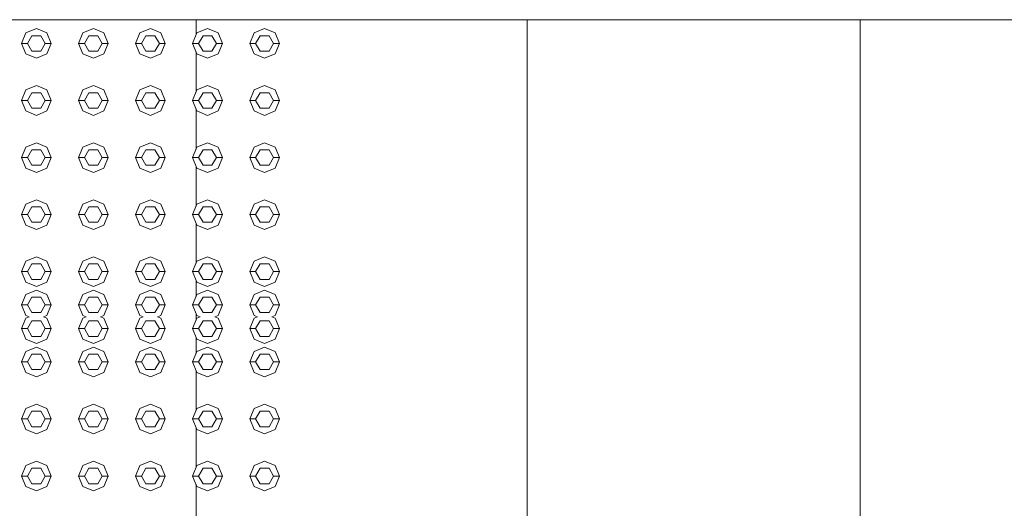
# Model space of a CAD drawing. Header units: millimetres. Extents: x 321 to 585, y -277 to 9.
# Tile 618 of 656: x 393.334 to 394.991, y -133.286 to -132.464. Entities that reach past the tile are written whole.
import ezdxf

# ---------------------------------------------------------------- set-up
doc = ezdxf.new("R2010")
doc.units = ezdxf.units.MM
doc.header["$MEASUREMENT"] = 0
for name, color, linetype, lineweight in [('IFC-Elemento construtivo genérico-Contorno', 253, 'Continuous', 5), ('IFC-Escada-Contorno', 32, 'Continuous', 5), ('IFC-Viga-Contorno', 66, 'Continuous', 5)]:
    doc.layers.add(name, color=color, linetype=linetype, lineweight=lineweight)

msp = doc.modelspace()

# ---------------------------------------------------------------- linework, layer by layer
at = {"layer": 'IFC-Elemento construtivo genérico-Contorno', "lineweight": 5}
for p, q in [((393.3447, -132.4861), (393.3624, -132.4788)), ((393.3624, -132.4788), (393.3801, -132.4861)), ((393.4407, -132.4861), (393.4584, -132.4788)), ((393.4584, -132.4788), (393.4761, -132.4861)), ((393.5367, -132.4861), (393.5544, -132.4788)), ((393.5544, -132.4788), (393.5721, -132.4861)), ((393.6327, -132.4861), (393.6504, -132.4788)), ((393.6504, -132.4788), (393.6681, -132.4861)), ((393.7287, -132.4861), (393.7464, -132.4788)), ((393.7464, -132.4788), (393.7641, -132.4861)), ((393.3374, -132.5038), (393.3447, -132.4861)), ((393.3474, -132.5038), (393.3549, -132.4908)), ((393.3549, -132.4908), (393.3699, -132.4908)), ((393.3699, -132.4908), (393.3774, -132.5038)), ((393.3801, -132.4861), (393.3874, -132.5038)), ((393.4334, -132.5038), (393.4407, -132.4861)), ((393.4434, -132.5038), (393.4509, -132.4908)), ((393.4509, -132.4908), (393.4659, -132.4908)), ((393.4659, -132.4908), (393.4734, -132.5038)), ((393.4761, -132.4861), (393.4834, -132.5038)), ((393.5294, -132.5038), (393.5367, -132.4861)), ((393.5394, -132.5038), (393.5469, -132.4908)), ((393.5469, -132.4908), (393.5619, -132.4908)), ((393.5619, -132.4908), (393.5694, -132.5038)), ((393.5721, -132.4861), (393.5794, -132.5038)), ((393.6254, -132.5038), (393.6327, -132.4861)), ((393.6354, -132.5038), (393.6429, -132.4908)), ((393.6429, -132.4908), (393.6579, -132.4908)), ((393.6579, -132.4908), (393.6654, -132.5038)), ((393.6681, -132.4861), (393.6754, -132.5038)), ((393.7214, -132.5038), (393.7287, -132.4861)), ((393.7314, -132.5038), (393.7389, -132.4908)), ((393.7389, -132.4908), (393.7539, -132.4908)), ((393.7539, -132.4908), (393.7614, -132.5038)), ((393.7641, -132.4861), (393.7714, -132.5038)), ((393.3374, -132.5038), (393.3474, -132.5038)), ((393.3374, -132.5038), (393.3447, -132.5215)), ((393.3474, -132.5038), (393.3549, -132.5168)), ((393.3699, -132.5168), (393.3774, -132.5038)), ((393.3774, -132.5038), (393.3874, -132.5038)), ((393.3801, -132.5215), (393.3874, -132.5038)), ((393.4334, -132.5038), (393.4434, -132.5038)), ((393.4334, -132.5038), (393.4407, -132.5215)), ((393.4434, -132.5038), (393.4509, -132.5168)), ((393.4659, -132.5168), (393.4734, -132.5038)), ((393.4734, -132.5038), (393.4834, -132.5038)), ((393.4761, -132.5215), (393.4834, -132.5038)), ((393.5294, -132.5038), (393.5394, -132.5038)), ((393.5294, -132.5038), (393.5367, -132.5215)), ((393.5394, -132.5038), (393.5469, -132.5168)), ((393.5619, -132.5168), (393.5694, -132.5038)), ((393.5694, -132.5038), (393.5794, -132.5038)), ((393.5721, -132.5215), (393.5794, -132.5038)), ((393.6254, -132.5038), (393.6354, -132.5038)), ((393.6254, -132.5038), (393.6327, -132.5215)), ((393.6354, -132.5038), (393.6429, -132.5168)), ((393.6579, -132.5168), (393.6654, -132.5038)), ((393.6654, -132.5038), (393.6754, -132.5038)), ((393.6681, -132.5215), (393.6754, -132.5038)), ((393.7214, -132.5038), (393.7314, -132.5038)), ((393.7214, -132.5038), (393.7287, -132.5215)), ((393.7314, -132.5038), (393.7389, -132.5168)), ((393.7539, -132.5168), (393.7614, -132.5038)), ((393.7614, -132.5038), (393.7714, -132.5038)), ((393.7641, -132.5215), (393.7714, -132.5038)), ((393.3447, -132.5215), (393.3624, -132.5288)), ((393.3549, -132.5168), (393.3699, -132.5168)), ((393.3624, -132.5288), (393.3801, -132.5215)), ((393.4407, -132.5215), (393.4584, -132.5288)), ((393.4509, -132.5168), (393.4659, -132.5168)), ((393.4584, -132.5288), (393.4761, -132.5215)), ((393.5367, -132.5215), (393.5544, -132.5288)), ((393.5469, -132.5168), (393.5619, -132.5168)), ((393.5544, -132.5288), (393.5721, -132.5215)), ((393.6327, -132.5215), (393.6504, -132.5288)), ((393.6429, -132.5168), (393.6579, -132.5168)), ((393.6504, -132.5288), (393.6681, -132.5215)), ((393.7287, -132.5215), (393.7464, -132.5288)), ((393.7389, -132.5168), (393.7539, -132.5168)), ((393.7464, -132.5288), (393.7641, -132.5215)), ((393.3447, -132.5821), (393.3624, -132.5748)), ((393.3624, -132.5748), (393.3801, -132.5821)), ((393.4407, -132.5821), (393.4584, -132.5748)), ((393.4584, -132.5748), (393.4761, -132.5821)), ((393.5367, -132.5821), (393.5544, -132.5748)), ((393.5544, -132.5748), (393.5721, -132.5821)), ((393.6327, -132.5821), (393.6504, -132.5748)), ((393.6504, -132.5748), (393.6681, -132.5821)), ((393.7287, -132.5821), (393.7464, -132.5748)), ((393.7464, -132.5748), (393.7641, -132.5821)), ((393.3374, -132.5998), (393.3447, -132.5821)), ((393.3474, -132.5998), (393.3549, -132.5868)), ((393.3549, -132.5868), (393.3699, -132.5868)), ((393.3699, -132.5868), (393.3774, -132.5998)), ((393.3801, -132.5821), (393.3874, -132.5998)), ((393.4334, -132.5998), (393.4407, -132.5821)), ((393.4434, -132.5998), (393.4509, -132.5868)), ((393.4509, -132.5868), (393.4659, -132.5868)), ((393.4659, -132.5868), (393.4734, -132.5998)), ((393.4761, -132.5821), (393.4834, -132.5998)), ((393.5294, -132.5998), (393.5367, -132.5821)), ((393.5394, -132.5998), (393.5469, -132.5868)), ((393.5469, -132.5868), (393.5619, -132.5868)), ((393.5619, -132.5868), (393.5694, -132.5998)), ((393.5721, -132.5821), (393.5794, -132.5998)), ((393.6254, -132.5998), (393.6327, -132.5821)), ((393.6354, -132.5998), (393.6429, -132.5868)), ((393.6429, -132.5868), (393.6579, -132.5868)), ((393.6579, -132.5868), (393.6654, -132.5998)), ((393.6681, -132.5821), (393.6754, -132.5998)), ((393.7214, -132.5998), (393.7287, -132.5821)), ((393.7314, -132.5998), (393.7389, -132.5868)), ((393.7389, -132.5868), (393.7539, -132.5868)), ((393.7539, -132.5868), (393.7614, -132.5998)), ((393.7641, -132.5821), (393.7714, -132.5998)), ((393.3374, -132.5998), (393.3474, -132.5998)), ((393.3374, -132.5998), (393.3447, -132.6175)), ((393.3474, -132.5998), (393.3549, -132.6128)), ((393.3699, -132.6128), (393.3774, -132.5998)), ((393.3774, -132.5998), (393.3874, -132.5998)), ((393.3801, -132.6175), (393.3874, -132.5998)), ((393.4334, -132.5998), (393.4434, -132.5998)), ((393.4334, -132.5998), (393.4407, -132.6175)), ((393.4434, -132.5998), (393.4509, -132.6128)), ((393.4659, -132.6128), (393.4734, -132.5998)), ((393.4734, -132.5998), (393.4834, -132.5998)), ((393.4761, -132.6175), (393.4834, -132.5998)), ((393.5294, -132.5998), (393.5394, -132.5998)), ((393.5294, -132.5998), (393.5367, -132.6175)), ((393.5394, -132.5998), (393.5469, -132.6128)), ((393.5619, -132.6128), (393.5694, -132.5998)), ((393.5694, -132.5998), (393.5794, -132.5998)), ((393.5721, -132.6175), (393.5794, -132.5998)), ((393.6254, -132.5998), (393.6354, -132.5998)), ((393.6254, -132.5998), (393.6327, -132.6175)), ((393.6354, -132.5998), (393.6429, -132.6128)), ((393.6579, -132.6128), (393.6654, -132.5998)), ((393.6654, -132.5998), (393.6754, -132.5998)), ((393.6681, -132.6175), (393.6754, -132.5998)), ((393.7214, -132.5998), (393.7314, -132.5998)), ((393.7214, -132.5998), (393.7287, -132.6175)), ((393.7314, -132.5998), (393.7389, -132.6128)), ((393.7539, -132.6128), (393.7614, -132.5998)), ((393.7614, -132.5998), (393.7714, -132.5998)), ((393.7641, -132.6175), (393.7714, -132.5998)), ((393.3447, -132.6175), (393.3624, -132.6248)), ((393.3549, -132.6128), (393.3699, -132.6128)), ((393.3624, -132.6248), (393.3801, -132.6175)), ((393.4407, -132.6175), (393.4584, -132.6248)), ((393.4509, -132.6128), (393.4659, -132.6128)), ((393.4584, -132.6248), (393.4761, -132.6175)), ((393.5367, -132.6175), (393.5544, -132.6248)), ((393.5469, -132.6128), (393.5619, -132.6128)), ((393.5544, -132.6248), (393.5721, -132.6175)), ((393.6327, -132.6175), (393.6504, -132.6248)), ((393.6429, -132.6128), (393.6579, -132.6128)), ((393.6504, -132.6248), (393.6681, -132.6175)), ((393.7287, -132.6175), (393.7464, -132.6248)), ((393.7389, -132.6128), (393.7539, -132.6128)), ((393.7464, -132.6248), (393.7641, -132.6175)), ((393.3447, -132.6782), (393.3624, -132.6708)), ((393.3624, -132.6708), (393.3801, -132.6782)), ((393.4407, -132.6782), (393.4584, -132.6708)), ((393.4584, -132.6708), (393.4761, -132.6782)), ((393.5367, -132.6782), (393.5544, -132.6708)), ((393.5544, -132.6708), (393.5721, -132.6782)), ((393.6327, -132.6782), (393.6504, -132.6708)), ((393.6504, -132.6708), (393.6681, -132.6782)), ((393.7287, -132.6782), (393.7464, -132.6708)), ((393.7464, -132.6708), (393.7641, -132.6782)), ((393.3374, -132.6958), (393.3447, -132.6782)), ((393.3474, -132.6958), (393.3549, -132.6828)), ((393.3549, -132.6828), (393.3699, -132.6828)), ((393.3699, -132.6828), (393.3774, -132.6958)), ((393.3801, -132.6782), (393.3874, -132.6958)), ((393.4334, -132.6958), (393.4407, -132.6782)), ((393.4434, -132.6958), (393.4509, -132.6828)), ((393.4509, -132.6828), (393.4659, -132.6828)), ((393.4659, -132.6828), (393.4734, -132.6958)), ((393.4761, -132.6782), (393.4834, -132.6958)), ((393.5294, -132.6958), (393.5367, -132.6782)), ((393.5394, -132.6958), (393.5469, -132.6828)), ((393.5469, -132.6828), (393.5619, -132.6828)), ((393.5619, -132.6828), (393.5694, -132.6958)), ((393.5721, -132.6782), (393.5794, -132.6958)), ((393.6254, -132.6958), (393.6327, -132.6782)), ((393.6354, -132.6958), (393.6429, -132.6828)), ((393.6429, -132.6828), (393.6579, -132.6828)), ((393.6579, -132.6828), (393.6654, -132.6958)), ((393.6681, -132.6782), (393.6754, -132.6958)), ((393.7214, -132.6958), (393.7287, -132.6782)), ((393.7314, -132.6958), (393.7389, -132.6828)), ((393.7389, -132.6828), (393.7539, -132.6828)), ((393.7539, -132.6828), (393.7614, -132.6958)), ((393.7641, -132.6782), (393.7714, -132.6958)), ((393.3374, -132.6958), (393.3474, -132.6958)), ((393.3374, -132.6958), (393.3447, -132.7135)), ((393.3474, -132.6958), (393.3549, -132.7088)), ((393.3549, -132.7088), (393.3699, -132.7088)), ((393.3699, -132.7088), (393.3774, -132.6958)), ((393.3774, -132.6958), (393.3874, -132.6958)), ((393.3801, -132.7135), (393.3874, -132.6958)), ((393.4334, -132.6958), (393.4434, -132.6958)), ((393.4334, -132.6958), (393.4407, -132.7135)), ((393.4434, -132.6958), (393.4509, -132.7088)), ((393.4509, -132.7088), (393.4659, -132.7088)), ((393.4659, -132.7088), (393.4734, -132.6958)), ((393.4734, -132.6958), (393.4834, -132.6958)), ((393.4761, -132.7135), (393.4834, -132.6958)), ((393.5294, -132.6958), (393.5394, -132.6958)), ((393.5294, -132.6958), (393.5367, -132.7135)), ((393.5394, -132.6958), (393.5469, -132.7088)), ((393.5469, -132.7088), (393.5619, -132.7088)), ((393.5619, -132.7088), (393.5694, -132.6958)), ((393.5694, -132.6958), (393.5794, -132.6958)), ((393.5721, -132.7135), (393.5794, -132.6958)), ((393.6254, -132.6958), (393.6354, -132.6958)), ((393.6254, -132.6958), (393.6327, -132.7135)), ((393.6354, -132.6958), (393.6429, -132.7088)), ((393.6429, -132.7088), (393.6579, -132.7088)), ((393.6579, -132.7088), (393.6654, -132.6958)), ((393.6654, -132.6958), (393.6754, -132.6958)), ((393.6681, -132.7135), (393.6754, -132.6958)), ((393.7214, -132.6958), (393.7314, -132.6958)), ((393.7214, -132.6958), (393.7287, -132.7135)), ((393.7314, -132.6958), (393.7389, -132.7088)), ((393.7389, -132.7088), (393.7539, -132.7088)), ((393.7539, -132.7088), (393.7614, -132.6958)), ((393.7614, -132.6958), (393.7714, -132.6958)), ((393.7641, -132.7135), (393.7714, -132.6958)), ((393.3447, -132.7135), (393.3624, -132.7208)), ((393.3624, -132.7208), (393.3801, -132.7135)), ((393.4407, -132.7135), (393.4584, -132.7208)), ((393.4584, -132.7208), (393.4761, -132.7135)), ((393.5367, -132.7135), (393.5544, -132.7208)), ((393.5544, -132.7208), (393.5721, -132.7135)), ((393.6327, -132.7135), (393.6504, -132.7208)), ((393.6504, -132.7208), (393.6681, -132.7135)), ((393.7287, -132.7135), (393.7464, -132.7208)), ((393.7464, -132.7208), (393.7641, -132.7135)), ((393.3374, -132.7918), (393.3447, -132.7741)), ((393.3447, -132.7741), (393.3624, -132.7668)), ((393.3624, -132.7668), (393.3801, -132.7741)), ((393.3801, -132.7741), (393.3874, -132.7918)), ((393.4334, -132.7918), (393.4407, -132.7741)), ((393.4407, -132.7741), (393.4584, -132.7668)), ((393.4584, -132.7668), (393.4761, -132.7741)), ((393.4761, -132.7741), (393.4834, -132.7918)), ((393.5294, -132.7918), (393.5367, -132.7741)), ((393.5367, -132.7741), (393.5544, -132.7668)), ((393.5544, -132.7668), (393.5721, -132.7741)), ((393.5721, -132.7741), (393.5794, -132.7918)), ((393.6254, -132.7918), (393.6327, -132.7741)), ((393.6327, -132.7741), (393.6504, -132.7668)), ((393.6504, -132.7668), (393.6681, -132.7741)), ((393.6681, -132.7741), (393.6754, -132.7918)), ((393.7214, -132.7918), (393.7287, -132.7741)), ((393.7287, -132.7741), (393.7464, -132.7668)), ((393.7464, -132.7668), (393.7641, -132.7741)), ((393.7641, -132.7741), (393.7714, -132.7918)), ((393.3374, -132.7918), (393.3474, -132.7918)), ((393.3374, -132.7918), (393.3447, -132.8095)), ((393.3474, -132.7918), (393.3549, -132.7788)), ((393.3474, -132.7918), (393.3549, -132.8048)), ((393.3549, -132.7788), (393.3699, -132.7788)), ((393.3699, -132.7788), (393.3774, -132.7918)), ((393.3699, -132.8048), (393.3774, -132.7918)), ((393.3774, -132.7918), (393.3874, -132.7918)), ((393.3801, -132.8095), (393.3874, -132.7918)), ((393.4334, -132.7918), (393.4434, -132.7918)), ((393.4334, -132.7918), (393.4407, -132.8095)), ((393.4434, -132.7918), (393.4509, -132.7788)), ((393.4434, -132.7918), (393.4509, -132.8048)), ((393.4509, -132.7788), (393.4659, -132.7788)), ((393.4659, -132.7788), (393.4734, -132.7918)), ((393.4659, -132.8048), (393.4734, -132.7918)), ((393.4734, -132.7918), (393.4834, -132.7918)), ((393.4761, -132.8095), (393.4834, -132.7918)), ((393.5294, -132.7918), (393.5394, -132.7918)), ((393.5294, -132.7918), (393.5367, -132.8095)), ((393.5394, -132.7918), (393.5469, -132.7788)), ((393.5394, -132.7918), (393.5469, -132.8048)), ((393.5469, -132.7788), (393.5619, -132.7788)), ((393.5619, -132.7788), (393.5694, -132.7918)), ((393.5619, -132.8048), (393.5694, -132.7918)), ((393.5694, -132.7918), (393.5794, -132.7918)), ((393.5721, -132.8095), (393.5794, -132.7918)), ((393.6254, -132.7918), (393.6354, -132.7918)), ((393.6254, -132.7918), (393.6327, -132.8095)), ((393.6354, -132.7918), (393.6429, -132.7788)), ((393.6354, -132.7918), (393.6429, -132.8048)), ((393.6429, -132.7788), (393.6579, -132.7788)), ((393.6579, -132.7788), (393.6654, -132.7918)), ((393.6579, -132.8048), (393.6654, -132.7918)), ((393.6654, -132.7918), (393.6754, -132.7918)), ((393.6681, -132.8095), (393.6754, -132.7918)), ((393.7214, -132.7918), (393.7314, -132.7918)), ((393.7214, -132.7918), (393.7287, -132.8095)), ((393.7314, -132.7918), (393.7389, -132.7788)), ((393.7314, -132.7918), (393.7389, -132.8048)), ((393.7389, -132.7788), (393.7539, -132.7788)), ((393.7539, -132.7788), (393.7614, -132.7918)), ((393.7539, -132.8048), (393.7614, -132.7918)), ((393.7614, -132.7918), (393.7714, -132.7918)), ((393.7641, -132.8095), (393.7714, -132.7918)), ((393.3447, -132.8095), (393.3624, -132.8168)), ((393.3549, -132.8048), (393.3699, -132.8048)), ((393.3624, -132.8168), (393.3801, -132.8095)), ((393.4407, -132.8095), (393.4584, -132.8168)), ((393.4509, -132.8048), (393.4659, -132.8048)), ((393.4584, -132.8168), (393.4761, -132.8095)), ((393.5367, -132.8095), (393.5544, -132.8168)), ((393.5469, -132.8048), (393.5619, -132.8048)), ((393.5544, -132.8168), (393.5721, -132.8095)), ((393.6327, -132.8095), (393.6504, -132.8168)), ((393.6429, -132.8048), (393.6579, -132.8048)), ((393.6504, -132.8168), (393.6681, -132.8095)), ((393.7287, -132.8095), (393.7464, -132.8168)), ((393.7389, -132.8048), (393.7539, -132.8048)), ((393.7464, -132.8168), (393.7641, -132.8095)), ((393.3374, -132.8878), (393.3447, -132.8701)), ((393.3447, -132.8701), (393.3624, -132.8628)), ((393.3474, -132.8878), (393.3549, -132.8748)), ((393.3549, -132.8748), (393.3699, -132.8748)), ((393.3624, -132.8628), (393.3801, -132.8701)), ((393.3699, -132.8748), (393.3774, -132.8878)), ((393.3801, -132.8701), (393.3874, -132.8878)), ((393.4334, -132.8878), (393.4407, -132.8701)), ((393.4407, -132.8701), (393.4584, -132.8628)), ((393.4434, -132.8878), (393.4509, -132.8748)), ((393.4509, -132.8748), (393.4659, -132.8748)), ((393.4584, -132.8628), (393.4761, -132.8701)), ((393.4659, -132.8748), (393.4734, -132.8878)), ((393.4761, -132.8701), (393.4834, -132.8878)), ((393.5294, -132.8878), (393.5367, -132.8701)), ((393.5367, -132.8701), (393.5544, -132.8628)), ((393.5394, -132.8878), (393.5469, -132.8748)), ((393.5469, -132.8748), (393.5619, -132.8748)), ((393.5544, -132.8628), (393.5721, -132.8701)), ((393.5619, -132.8748), (393.5694, -132.8878)), ((393.5721, -132.8701), (393.5794, -132.8878)), ((393.6254, -132.8878), (393.6327, -132.8701)), ((393.6327, -132.8701), (393.6504, -132.8628)), ((393.6354, -132.8878), (393.6429, -132.8748)), ((393.6429, -132.8748), (393.6579, -132.8748)), ((393.6504, -132.8628), (393.6681, -132.8701)), ((393.6579, -132.8748), (393.6654, -132.8878)), ((393.6681, -132.8701), (393.6754, -132.8878)), ((393.7214, -132.8878), (393.7287, -132.8701)), ((393.7287, -132.8701), (393.7464, -132.8628)), ((393.7314, -132.8878), (393.7389, -132.8748)), ((393.7389, -132.8748), (393.7539, -132.8748)), ((393.7464, -132.8628), (393.7641, -132.8701)), ((393.7539, -132.8748), (393.7614, -132.8878)), ((393.7641, -132.8701), (393.7714, -132.8878)), ((393.3374, -132.8878), (393.3474, -132.8878)), ((393.3374, -132.8878), (393.3447, -132.9055)), ((393.3474, -132.8878), (393.3549, -132.9008)), ((393.3699, -132.9008), (393.3774, -132.8878)), ((393.3774, -132.8878), (393.3874, -132.8878)), ((393.3801, -132.9055), (393.3874, -132.8878)), ((393.4334, -132.8878), (393.4434, -132.8878)), ((393.4334, -132.8878), (393.4407, -132.9055)), ((393.4434, -132.8878), (393.4509, -132.9008)), ((393.4659, -132.9008), (393.4734, -132.8878)), ((393.4734, -132.8878), (393.4834, -132.8878)), ((393.4761, -132.9055), (393.4834, -132.8878)), ((393.5294, -132.8878), (393.5394, -132.8878)), ((393.5294, -132.8878), (393.5367, -132.9055)), ((393.5394, -132.8878), (393.5469, -132.9008)), ((393.5619, -132.9008), (393.5694, -132.8878)), ((393.5694, -132.8878), (393.5794, -132.8878)), ((393.5721, -132.9055), (393.5794, -132.8878)), ((393.6254, -132.8878), (393.6354, -132.8878)), ((393.6254, -132.8878), (393.6327, -132.9055)), ((393.6354, -132.8878), (393.6429, -132.9008)), ((393.6579, -132.9008), (393.6654, -132.8878)), ((393.6654, -132.8878), (393.6754, -132.8878)), ((393.6681, -132.9055), (393.6754, -132.8878)), ((393.7214, -132.8878), (393.7314, -132.8878)), ((393.7214, -132.8878), (393.7287, -132.9055)), ((393.7314, -132.8878), (393.7389, -132.9008)), ((393.7539, -132.9008), (393.7614, -132.8878)), ((393.7614, -132.8878), (393.7714, -132.8878)), ((393.7641, -132.9055), (393.7714, -132.8878)), ((393.3447, -132.9055), (393.3624, -132.9128)), ((393.3549, -132.9008), (393.3699, -132.9008)), ((393.3624, -132.9128), (393.3801, -132.9055)), ((393.4407, -132.9055), (393.4584, -132.9128)), ((393.4509, -132.9008), (393.4659, -132.9008)), ((393.4584, -132.9128), (393.4761, -132.9055)), ((393.5367, -132.9055), (393.5544, -132.9128)), ((393.5469, -132.9008), (393.5619, -132.9008)), ((393.5544, -132.9128), (393.5721, -132.9055)), ((393.6327, -132.9055), (393.6504, -132.9128)), ((393.6429, -132.9008), (393.6579, -132.9008)), ((393.6504, -132.9128), (393.6681, -132.9055)), ((393.7287, -132.9055), (393.7464, -132.9128)), ((393.7389, -132.9008), (393.7539, -132.9008)), ((393.7464, -132.9128), (393.7641, -132.9055)), ((393.3374, -132.9438), (393.3447, -132.9261)), ((393.3447, -132.9261), (393.3624, -132.9188)), ((393.3624, -132.9188), (393.3801, -132.9261)), ((393.3801, -132.9261), (393.3874, -132.9438)), ((393.4334, -132.9438), (393.4407, -132.9261)), ((393.4407, -132.9261), (393.4584, -132.9188)), ((393.4584, -132.9188), (393.4761, -132.9261)), ((393.4761, -132.9261), (393.4834, -132.9438)), ((393.5294, -132.9438), (393.5367, -132.9261)), ((393.5367, -132.9261), (393.5544, -132.9188)), ((393.5544, -132.9188), (393.5721, -132.9261)), ((393.5721, -132.9261), (393.5794, -132.9438)), ((393.6254, -132.9438), (393.6327, -132.9261)), ((393.6327, -132.9261), (393.6504, -132.9188)), ((393.6504, -132.9188), (393.6681, -132.9261)), ((393.6681, -132.9261), (393.6754, -132.9438)), ((393.7214, -132.9438), (393.7287, -132.9261)), ((393.7287, -132.9261), (393.7464, -132.9188)), ((393.7464, -132.9188), (393.7641, -132.9261)), ((393.7641, -132.9261), (393.7714, -132.9438)), ((393.3474, -132.9438), (393.3549, -132.9308)), ((393.3549, -132.9308), (393.3699, -132.9308)), ((393.3699, -132.9308), (393.3774, -132.9438)), ((393.4434, -132.9438), (393.4509, -132.9308)), ((393.4509, -132.9308), (393.4659, -132.9308)), ((393.4659, -132.9308), (393.4734, -132.9438)), ((393.5394, -132.9438), (393.5469, -132.9308)), ((393.5469, -132.9308), (393.5619, -132.9308)), ((393.5619, -132.9308), (393.5694, -132.9438)), ((393.6354, -132.9438), (393.6429, -132.9308)), ((393.6429, -132.9308), (393.6579, -132.9308)), ((393.6579, -132.9308), (393.6654, -132.9438)), ((393.7314, -132.9438), (393.7389, -132.9308)), ((393.7389, -132.9308), (393.7539, -132.9308)), ((393.7539, -132.9308), (393.7614, -132.9438)), ((393.3374, -132.9438), (393.3474, -132.9438)), ((393.3374, -132.9438), (393.3447, -132.9615)), ((393.3474, -132.9438), (393.3549, -132.9568)), ((393.3549, -132.9568), (393.3699, -132.9568)), ((393.3699, -132.9568), (393.3774, -132.9438)), ((393.3774, -132.9438), (393.3874, -132.9438)), ((393.3801, -132.9615), (393.3874, -132.9438)), ((393.4334, -132.9438), (393.4434, -132.9438)), ((393.4334, -132.9438), (393.4407, -132.9615)), ((393.4434, -132.9438), (393.4509, -132.9568)), ((393.4509, -132.9568), (393.4659, -132.9568)), ((393.4659, -132.9568), (393.4734, -132.9438)), ((393.4734, -132.9438), (393.4834, -132.9438)), ((393.4761, -132.9615), (393.4834, -132.9438)), ((393.5294, -132.9438), (393.5394, -132.9438)), ((393.5294, -132.9438), (393.5367, -132.9615)), ((393.5394, -132.9438), (393.5469, -132.9568)), ((393.5469, -132.9568), (393.5619, -132.9568)), ((393.5619, -132.9568), (393.5694, -132.9438)), ((393.5694, -132.9438), (393.5794, -132.9438)), ((393.5721, -132.9615), (393.5794, -132.9438)), ((393.6254, -132.9438), (393.6354, -132.9438)), ((393.6254, -132.9438), (393.6327, -132.9615)), ((393.6354, -132.9438), (393.6429, -132.9568)), ((393.6429, -132.9568), (393.6579, -132.9568)), ((393.6579, -132.9568), (393.6654, -132.9438)), ((393.6654, -132.9438), (393.6754, -132.9438)), ((393.6681, -132.9615), (393.6754, -132.9438)), ((393.7214, -132.9438), (393.7314, -132.9438)), ((393.7214, -132.9438), (393.7287, -132.9615)), ((393.7314, -132.9438), (393.7389, -132.9568)), ((393.7389, -132.9568), (393.7539, -132.9568)), ((393.7539, -132.9568), (393.7614, -132.9438)), ((393.7614, -132.9438), (393.7714, -132.9438)), ((393.7641, -132.9615), (393.7714, -132.9438)), ((393.3374, -132.9838), (393.3447, -132.9661)), ((393.3447, -132.9615), (393.3503, -132.9638)), ((393.3447, -132.9661), (393.3503, -132.9638)), ((393.3474, -132.9838), (393.3549, -132.9708)), ((393.3549, -132.9708), (393.3699, -132.9708)), ((393.3699, -132.9708), (393.3774, -132.9838)), ((393.3745, -132.9638), (393.3801, -132.9615)), ((393.3745, -132.9638), (393.3801, -132.9661)), ((393.3801, -132.9661), (393.3874, -132.9838)), ((393.4334, -132.9838), (393.4407, -132.9661)), ((393.4407, -132.9615), (393.4463, -132.9638)), ((393.4407, -132.9661), (393.4463, -132.9638)), ((393.4434, -132.9838), (393.4509, -132.9708)), ((393.4509, -132.9708), (393.4659, -132.9708)), ((393.4659, -132.9708), (393.4734, -132.9838)), ((393.4705, -132.9638), (393.4761, -132.9615)), ((393.4705, -132.9638), (393.4761, -132.9661)), ((393.4761, -132.9661), (393.4834, -132.9838)), ((393.5294, -132.9838), (393.5367, -132.9661)), ((393.5367, -132.9615), (393.5423, -132.9638)), ((393.5367, -132.9661), (393.5423, -132.9638)), ((393.5394, -132.9838), (393.5469, -132.9708)), ((393.5469, -132.9708), (393.5619, -132.9708)), ((393.5619, -132.9708), (393.5694, -132.9838)), ((393.5665, -132.9638), (393.5721, -132.9615)), ((393.5665, -132.9638), (393.5721, -132.9661)), ((393.5721, -132.9661), (393.5794, -132.9838)), ((393.6254, -132.9838), (393.6327, -132.9661)), ((393.6327, -132.9615), (393.6383, -132.9638)), ((393.6327, -132.9661), (393.6383, -132.9638)), ((393.6354, -132.9838), (393.6429, -132.9708)), ((393.6429, -132.9708), (393.6579, -132.9708)), ((393.6579, -132.9708), (393.6654, -132.9838)), ((393.6625, -132.9638), (393.6681, -132.9615)), ((393.6625, -132.9638), (393.6681, -132.9661)), ((393.6681, -132.9661), (393.6754, -132.9838)), ((393.7214, -132.9838), (393.7287, -132.9661)), ((393.7287, -132.9615), (393.7343, -132.9638)), ((393.7287, -132.9661), (393.7343, -132.9638)), ((393.7314, -132.9838), (393.7389, -132.9708)), ((393.7389, -132.9708), (393.7539, -132.9708)), ((393.7539, -132.9708), (393.7614, -132.9838)), ((393.7585, -132.9638), (393.7641, -132.9615)), ((393.7585, -132.9638), (393.7641, -132.9661)), ((393.7641, -132.9661), (393.7714, -132.9838)), ((393.3374, -132.9838), (393.3474, -132.9838)), ((393.3374, -132.9838), (393.3447, -133.0015)), ((393.3474, -132.9838), (393.3549, -132.9968)), ((393.3699, -132.9968), (393.3774, -132.9838)), ((393.3774, -132.9838), (393.3874, -132.9838)), ((393.3801, -133.0015), (393.3874, -132.9838)), ((393.4334, -132.9838), (393.4434, -132.9838)), ((393.4334, -132.9838), (393.4407, -133.0015)), ((393.4434, -132.9838), (393.4509, -132.9968)), ((393.4659, -132.9968), (393.4734, -132.9838)), ((393.4734, -132.9838), (393.4834, -132.9838)), ((393.4761, -133.0015), (393.4834, -132.9838)), ((393.5294, -132.9838), (393.5394, -132.9838)), ((393.5294, -132.9838), (393.5367, -133.0015)), ((393.5394, -132.9838), (393.5469, -132.9968)), ((393.5619, -132.9968), (393.5694, -132.9838)), ((393.5694, -132.9838), (393.5794, -132.9838)), ((393.5721, -133.0015), (393.5794, -132.9838)), ((393.6254, -132.9838), (393.6354, -132.9838)), ((393.6254, -132.9838), (393.6327, -133.0015)), ((393.6354, -132.9838), (393.6429, -132.9968)), ((393.6579, -132.9968), (393.6654, -132.9838)), ((393.6654, -132.9838), (393.6754, -132.9838)), ((393.6681, -133.0015), (393.6754, -132.9838)), ((393.7214, -132.9838), (393.7314, -132.9838)), ((393.7214, -132.9838), (393.7287, -133.0015)), ((393.7314, -132.9838), (393.7389, -132.9968)), ((393.7539, -132.9968), (393.7614, -132.9838)), ((393.7614, -132.9838), (393.7714, -132.9838)), ((393.7641, -133.0015), (393.7714, -132.9838)), ((393.3447, -133.0015), (393.3624, -133.0088)), ((393.3549, -132.9968), (393.3699, -132.9968)), ((393.3624, -133.0088), (393.3801, -133.0015)), ((393.4407, -133.0015), (393.4584, -133.0088)), ((393.4509, -132.9968), (393.4659, -132.9968)), ((393.4584, -133.0088), (393.4761, -133.0015)), ((393.5367, -133.0015), (393.5544, -133.0088)), ((393.5469, -132.9968), (393.5619, -132.9968)), ((393.5544, -133.0088), (393.5721, -133.0015)), ((393.6327, -133.0015), (393.6504, -133.0088)), ((393.6429, -132.9968), (393.6579, -132.9968)), ((393.6504, -133.0088), (393.6681, -133.0015)), ((393.7287, -133.0015), (393.7464, -133.0088)), ((393.7389, -132.9968), (393.7539, -132.9968)), ((393.7464, -133.0088), (393.7641, -133.0015)), ((393.3374, -133.0398), (393.3447, -133.0221)), ((393.3447, -133.0221), (393.3624, -133.0148)), ((393.3624, -133.0148), (393.3801, -133.0221)), ((393.3801, -133.0221), (393.3874, -133.0398)), ((393.4334, -133.0398), (393.4407, -133.0221)), ((393.4407, -133.0221), (393.4584, -133.0148)), ((393.4584, -133.0148), (393.4761, -133.0221)), ((393.4761, -133.0221), (393.4834, -133.0398)), ((393.5294, -133.0398), (393.5367, -133.0221)), ((393.5367, -133.0221), (393.5544, -133.0148)), ((393.5544, -133.0148), (393.5721, -133.0221)), ((393.5721, -133.0221), (393.5794, -133.0398)), ((393.6254, -133.0398), (393.6327, -133.0221)), ((393.6327, -133.0221), (393.6504, -133.0148)), ((393.6504, -133.0148), (393.6681, -133.0221)), ((393.6681, -133.0221), (393.6754, -133.0398)), ((393.7214, -133.0398), (393.7287, -133.0221)), ((393.7287, -133.0221), (393.7464, -133.0148)), ((393.7464, -133.0148), (393.7641, -133.0221)), ((393.7641, -133.0221), (393.7714, -133.0398)), ((393.3374, -133.0398), (393.3474, -133.0398)), ((393.3374, -133.0398), (393.3447, -133.0575)), ((393.3474, -133.0398), (393.3549, -133.0268)), ((393.3474, -133.0398), (393.3549, -133.0528)), ((393.3549, -133.0268), (393.3699, -133.0268)), ((393.3699, -133.0268), (393.3774, -133.0398)), ((393.3699, -133.0528), (393.3774, -133.0398)), ((393.3774, -133.0398), (393.3874, -133.0398)), ((393.3801, -133.0575), (393.3874, -133.0398)), ((393.4334, -133.0398), (393.4434, -133.0398)), ((393.4334, -133.0398), (393.4407, -133.0575)), ((393.4434, -133.0398), (393.4509, -133.0268)), ((393.4434, -133.0398), (393.4509, -133.0528)), ((393.4509, -133.0268), (393.4659, -133.0268)), ((393.4659, -133.0268), (393.4734, -133.0398)), ((393.4659, -133.0528), (393.4734, -133.0398)), ((393.4734, -133.0398), (393.4834, -133.0398)), ((393.4761, -133.0575), (393.4834, -133.0398)), ((393.5294, -133.0398), (393.5394, -133.0398)), ((393.5294, -133.0398), (393.5367, -133.0575)), ((393.5394, -133.0398), (393.5469, -133.0268)), ((393.5394, -133.0398), (393.5469, -133.0528)), ((393.5469, -133.0268), (393.5619, -133.0268)), ((393.5619, -133.0268), (393.5694, -133.0398)), ((393.5619, -133.0528), (393.5694, -133.0398)), ((393.5694, -133.0398), (393.5794, -133.0398)), ((393.5721, -133.0575), (393.5794, -133.0398)), ((393.6254, -133.0398), (393.6354, -133.0398)), ((393.6254, -133.0398), (393.6327, -133.0575)), ((393.6354, -133.0398), (393.6429, -133.0268)), ((393.6354, -133.0398), (393.6429, -133.0528)), ((393.6429, -133.0268), (393.6579, -133.0268)), ((393.6579, -133.0268), (393.6654, -133.0398)), ((393.6579, -133.0528), (393.6654, -133.0398)), ((393.6654, -133.0398), (393.6754, -133.0398)), ((393.6681, -133.0575), (393.6754, -133.0398)), ((393.7214, -133.0398), (393.7314, -133.0398)), ((393.7214, -133.0398), (393.7287, -133.0575)), ((393.7314, -133.0398), (393.7389, -133.0268)), ((393.7314, -133.0398), (393.7389, -133.0528)), ((393.7389, -133.0268), (393.7539, -133.0268)), ((393.7539, -133.0268), (393.7614, -133.0398)), ((393.7539, -133.0528), (393.7614, -133.0398)), ((393.7614, -133.0398), (393.7714, -133.0398)), ((393.7641, -133.0575), (393.7714, -133.0398)), ((393.3447, -133.0575), (393.3624, -133.0648)), ((393.3549, -133.0528), (393.3699, -133.0528)), ((393.3624, -133.0648), (393.3801, -133.0575)), ((393.4407, -133.0575), (393.4584, -133.0648)), ((393.4509, -133.0528), (393.4659, -133.0528)), ((393.4584, -133.0648), (393.4761, -133.0575)), ((393.5367, -133.0575), (393.5544, -133.0648)), ((393.5469, -133.0528), (393.5619, -133.0528)), ((393.5544, -133.0648), (393.5721, -133.0575)), ((393.6327, -133.0575), (393.6504, -133.0648)), ((393.6429, -133.0528), (393.6579, -133.0528)), ((393.6504, -133.0648), (393.6681, -133.0575)), ((393.7287, -133.0575), (393.7464, -133.0648)), ((393.7389, -133.0528), (393.7539, -133.0528)), ((393.7464, -133.0648), (393.7641, -133.0575)), ((393.3374, -133.1358), (393.3447, -133.1182)), ((393.3447, -133.1182), (393.3624, -133.1108)), ((393.3474, -133.1358), (393.3549, -133.1228)), ((393.3549, -133.1228), (393.3699, -133.1228)), ((393.3624, -133.1108), (393.3801, -133.1182)), ((393.3699, -133.1228), (393.3774, -133.1358)), ((393.3801, -133.1182), (393.3874, -133.1358)), ((393.4334, -133.1358), (393.4407, -133.1182)), ((393.4407, -133.1182), (393.4584, -133.1108)), ((393.4434, -133.1358), (393.4509, -133.1228)), ((393.4509, -133.1228), (393.4659, -133.1228)), ((393.4584, -133.1108), (393.4761, -133.1182)), ((393.4659, -133.1228), (393.4734, -133.1358)), ((393.4761, -133.1182), (393.4834, -133.1358)), ((393.5294, -133.1358), (393.5367, -133.1182)), ((393.5367, -133.1182), (393.5544, -133.1108)), ((393.5394, -133.1358), (393.5469, -133.1228)), ((393.5469, -133.1228), (393.5619, -133.1228)), ((393.5544, -133.1108), (393.5721, -133.1182)), ((393.5619, -133.1228), (393.5694, -133.1358)), ((393.5721, -133.1182), (393.5794, -133.1358)), ((393.6254, -133.1358), (393.6327, -133.1182)), ((393.6327, -133.1182), (393.6504, -133.1108)), ((393.6354, -133.1358), (393.6429, -133.1228)), ((393.6429, -133.1228), (393.6579, -133.1228)), ((393.6504, -133.1108), (393.6681, -133.1182)), ((393.6579, -133.1228), (393.6654, -133.1358)), ((393.6681, -133.1182), (393.6754, -133.1358)), ((393.7214, -133.1358), (393.7287, -133.1182)), ((393.7287, -133.1182), (393.7464, -133.1108)), ((393.7314, -133.1358), (393.7389, -133.1228)), ((393.7389, -133.1228), (393.7539, -133.1228)), ((393.7464, -133.1108), (393.7641, -133.1182)), ((393.7539, -133.1228), (393.7614, -133.1358)), ((393.7641, -133.1182), (393.7714, -133.1358)), ((393.3374, -133.1358), (393.3474, -133.1358)), ((393.3374, -133.1358), (393.3447, -133.1535)), ((393.3474, -133.1358), (393.3549, -133.1488)), ((393.3699, -133.1488), (393.3774, -133.1358)), ((393.3774, -133.1358), (393.3874, -133.1358)), ((393.3801, -133.1535), (393.3874, -133.1358)), ((393.4334, -133.1358), (393.4434, -133.1358)), ((393.4334, -133.1358), (393.4407, -133.1535)), ((393.4434, -133.1358), (393.4509, -133.1488)), ((393.4659, -133.1488), (393.4734, -133.1358)), ((393.4734, -133.1358), (393.4834, -133.1358)), ((393.4761, -133.1535), (393.4834, -133.1358)), ((393.5294, -133.1358), (393.5394, -133.1358)), ((393.5294, -133.1358), (393.5367, -133.1535)), ((393.5394, -133.1358), (393.5469, -133.1488)), ((393.5619, -133.1488), (393.5694, -133.1358)), ((393.5694, -133.1358), (393.5794, -133.1358)), ((393.5721, -133.1535), (393.5794, -133.1358)), ((393.6254, -133.1358), (393.6354, -133.1358)), ((393.6254, -133.1358), (393.6327, -133.1535)), ((393.6354, -133.1358), (393.6429, -133.1488)), ((393.6579, -133.1488), (393.6654, -133.1358)), ((393.6654, -133.1358), (393.6754, -133.1358)), ((393.6681, -133.1535), (393.6754, -133.1358)), ((393.7214, -133.1358), (393.7314, -133.1358)), ((393.7214, -133.1358), (393.7287, -133.1535)), ((393.7314, -133.1358), (393.7389, -133.1488)), ((393.7539, -133.1488), (393.7614, -133.1358)), ((393.7614, -133.1358), (393.7714, -133.1358)), ((393.7641, -133.1535), (393.7714, -133.1358)), ((393.3447, -133.1535), (393.3624, -133.1608)), ((393.3549, -133.1488), (393.3699, -133.1488)), ((393.3624, -133.1608), (393.3801, -133.1535)), ((393.4407, -133.1535), (393.4584, -133.1608)), ((393.4509, -133.1488), (393.4659, -133.1488)), ((393.4584, -133.1608), (393.4761, -133.1535)), ((393.5367, -133.1535), (393.5544, -133.1608)), ((393.5469, -133.1488), (393.5619, -133.1488)), ((393.5544, -133.1608), (393.5721, -133.1535)), ((393.6327, -133.1535), (393.6504, -133.1608)), ((393.6429, -133.1488), (393.6579, -133.1488)), ((393.6504, -133.1608), (393.6681, -133.1535)), ((393.7287, -133.1535), (393.7464, -133.1608)), ((393.7389, -133.1488), (393.7539, -133.1488)), ((393.7464, -133.1608), (393.7641, -133.1535)), ((393.3447, -133.2141), (393.3624, -133.2068)), ((393.3624, -133.2068), (393.3801, -133.2141)), ((393.4407, -133.2141), (393.4584, -133.2068)), ((393.4584, -133.2068), (393.4761, -133.2141)), ((393.5367, -133.2141), (393.5544, -133.2068)), ((393.5544, -133.2068), (393.5721, -133.2141)), ((393.6327, -133.2141), (393.6504, -133.2068)), ((393.6504, -133.2068), (393.6681, -133.2141)), ((393.7287, -133.2141), (393.7464, -133.2068)), ((393.7464, -133.2068), (393.7641, -133.2141)), ((393.3374, -133.2318), (393.3447, -133.2141)), ((393.3474, -133.2318), (393.3549, -133.2188)), ((393.3549, -133.2188), (393.3699, -133.2188)), ((393.3699, -133.2188), (393.3774, -133.2318)), ((393.3801, -133.2141), (393.3874, -133.2318)), ((393.4334, -133.2318), (393.4407, -133.2141)), ((393.4434, -133.2318), (393.4509, -133.2188)), ((393.4509, -133.2188), (393.4659, -133.2188)), ((393.4659, -133.2188), (393.4734, -133.2318)), ((393.4761, -133.2141), (393.4834, -133.2318)), ((393.5294, -133.2318), (393.5367, -133.2141)), ((393.5394, -133.2318), (393.5469, -133.2188)), ((393.5469, -133.2188), (393.5619, -133.2188)), ((393.5619, -133.2188), (393.5694, -133.2318)), ((393.5721, -133.2141), (393.5794, -133.2318)), ((393.6254, -133.2318), (393.6327, -133.2141)), ((393.6354, -133.2318), (393.6429, -133.2188)), ((393.6429, -133.2188), (393.6579, -133.2188)), ((393.6579, -133.2188), (393.6654, -133.2318)), ((393.6681, -133.2141), (393.6754, -133.2318)), ((393.7214, -133.2318), (393.7287, -133.2141)), ((393.7314, -133.2318), (393.7389, -133.2188)), ((393.7389, -133.2188), (393.7539, -133.2188)), ((393.7539, -133.2188), (393.7614, -133.2318)), ((393.7641, -133.2141), (393.7714, -133.2318)), ((393.3374, -133.2318), (393.3474, -133.2318)), ((393.3374, -133.2318), (393.3447, -133.2495)), ((393.3474, -133.2318), (393.3549, -133.2448)), ((393.3699, -133.2448), (393.3774, -133.2318)), ((393.3774, -133.2318), (393.3874, -133.2318)), ((393.3801, -133.2495), (393.3874, -133.2318)), ((393.4334, -133.2318), (393.4434, -133.2318)), ((393.4334, -133.2318), (393.4407, -133.2495)), ((393.4434, -133.2318), (393.4509, -133.2448)), ((393.4659, -133.2448), (393.4734, -133.2318)), ((393.4734, -133.2318), (393.4834, -133.2318)), ((393.4761, -133.2495), (393.4834, -133.2318)), ((393.5294, -133.2318), (393.5394, -133.2318)), ((393.5294, -133.2318), (393.5367, -133.2495)), ((393.5394, -133.2318), (393.5469, -133.2448)), ((393.5619, -133.2448), (393.5694, -133.2318)), ((393.5694, -133.2318), (393.5794, -133.2318)), ((393.5721, -133.2495), (393.5794, -133.2318)), ((393.6254, -133.2318), (393.6354, -133.2318)), ((393.6254, -133.2318), (393.6327, -133.2495)), ((393.6354, -133.2318), (393.6429, -133.2448)), ((393.6579, -133.2448), (393.6654, -133.2318)), ((393.6654, -133.2318), (393.6754, -133.2318)), ((393.6681, -133.2495), (393.6754, -133.2318)), ((393.7214, -133.2318), (393.7314, -133.2318)), ((393.7214, -133.2318), (393.7287, -133.2495)), ((393.7314, -133.2318), (393.7389, -133.2448)), ((393.7539, -133.2448), (393.7614, -133.2318)), ((393.7614, -133.2318), (393.7714, -133.2318)), ((393.7641, -133.2495), (393.7714, -133.2318)), ((393.3447, -133.2495), (393.3624, -133.2568)), ((393.3549, -133.2448), (393.3699, -133.2448)), ((393.3624, -133.2568), (393.3801, -133.2495)), ((393.4407, -133.2495), (393.4584, -133.2568)), ((393.4509, -133.2448), (393.4659, -133.2448)), ((393.4584, -133.2568), (393.4761, -133.2495)), ((393.5367, -133.2495), (393.5544, -133.2568)), ((393.5469, -133.2448), (393.5619, -133.2448)), ((393.5544, -133.2568), (393.5721, -133.2495)), ((393.6327, -133.2495), (393.6504, -133.2568)), ((393.6429, -133.2448), (393.6579, -133.2448)), ((393.6504, -133.2568), (393.6681, -133.2495)), ((393.7287, -133.2495), (393.7464, -133.2568)), ((393.7389, -133.2448), (393.7539, -133.2448)), ((393.7464, -133.2568), (393.7641, -133.2495))]:
    msp.add_line(p, q, dxfattribs=at)
at = {"layer": 'IFC-Escada-Contorno', "color": 7, "lineweight": 5}
for p, q in [((394.1885, -135.4638), (394.1885, -132.4638)), ((394.7485, -135.4638), (394.7485, -132.4638))]:
    msp.add_line(p, q, dxfattribs=at)
at = {"layer": 'IFC-Viga-Contorno', "color": 7, "lineweight": 5}
for p, q in [((391.7114, -132.4638), (397.6085, -132.4638)), ((393.6313, -132.4896), (393.6313, -132.4638)), ((393.6313, -132.5856), (393.6313, -132.5181)), ((393.6313, -132.6816), (393.6313, -132.6141)), ((393.6313, -132.7776), (393.6313, -132.7101)), ((393.6313, -132.8736), (393.6313, -132.8061)), ((393.6313, -132.9296), (393.6313, -132.9021)), ((393.6313, -132.9696), (393.6313, -132.9581)), ((393.6313, -133.0256), (393.6313, -132.9981)), ((393.6313, -133.1216), (393.6313, -133.0541)), ((393.6313, -133.2176), (393.6313, -133.1501)), ((393.6313, -133.3136), (393.6313, -133.2461))]:
    msp.add_line(p, q, dxfattribs=at)

doc.saveas('drawing.dxf')
